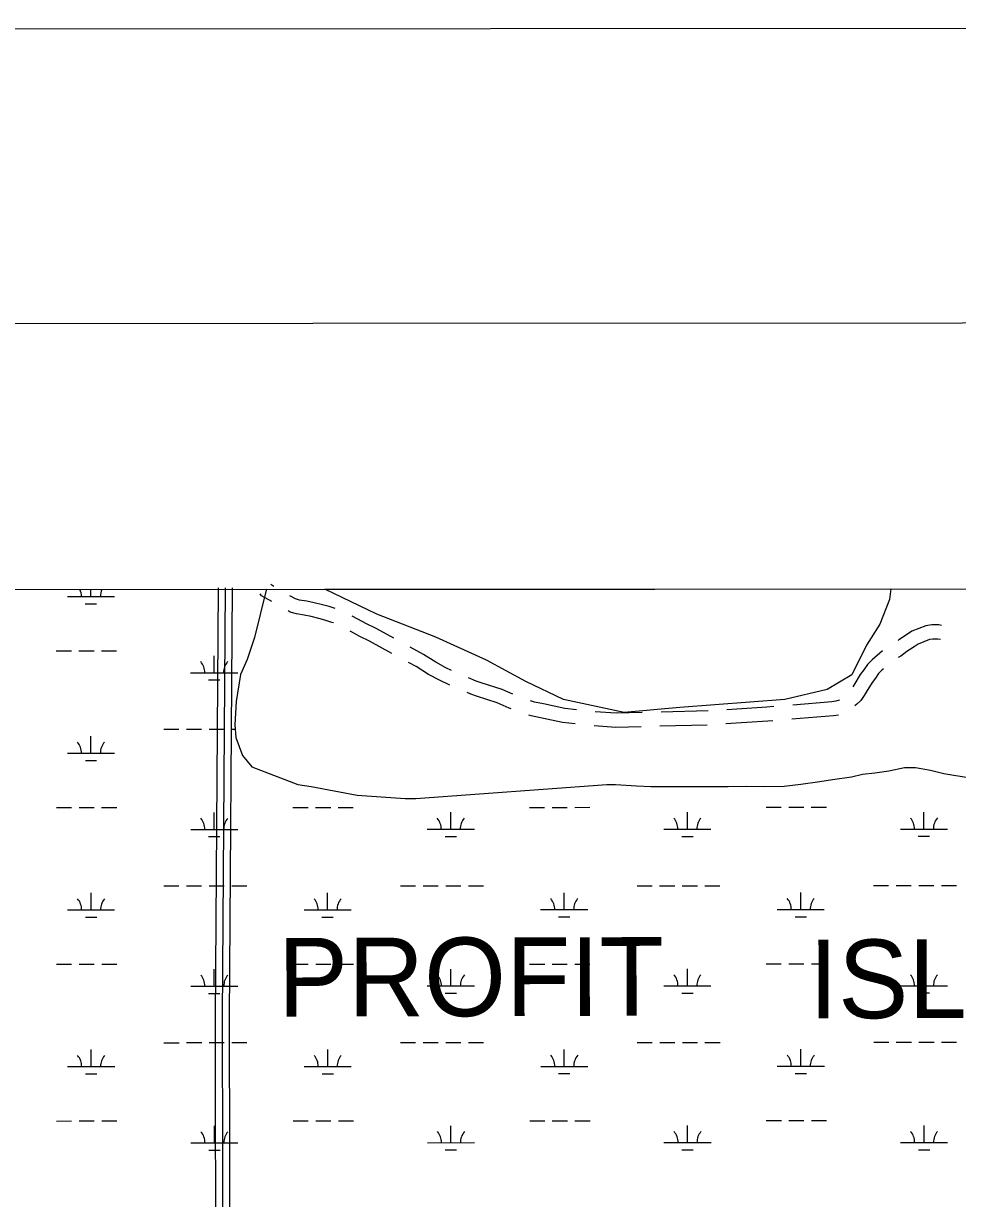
# Model space of a CAD drawing. Extents: x 3279314 to 3317160, y 734079 to 759431.
# Drawn here: x 3293062 to 3295044, y 756353 to 758848 of the extents above; entities that cross this region are included whole.
import ezdxf

# ---------------------------------------------------------------- set-up
doc = ezdxf.new("R2010")
doc.units = 0
for name, color, linetype in [('G-ANNO-NPLT', 7, 'Continuous'), ('V-ANNO-SYMB', 7, 'Continuous'), ('V-GRID-FRAM', 7, 'Continuous'), ('V-ROAD-CNTR', 7, 'Continuous'), ('V-SITE-VEGE', 7, 'Continuous'), ('V-TOPO-GNAM-IDEN', 7, 'Continuous'), ('V-WETL-SWMP', 7, 'Continuous')]:
    doc.layers.add(name, color=color, linetype=linetype)

msp = doc.modelspace()

# ---------------------------------------------------------------- linework, layer by layer
at = {"layer": 'G-ANNO-NPLT'}
msp.add_lwpolyline([(3279909.7, 734662.4), (3316576.3, 734681.1), (3316564, 758847.7), (3279897.4, 758829.1)], close=True, dxfattribs=at)
at = {"layer": 'V-ANNO-SYMB'}
msp.add_lwpolyline([(3282659.5, 735288.8), (3315742.7, 735305.7), (3315731, 758222.2), (3282647.8, 758205.4), (3282659.5, 735288.8)], dxfattribs=at)
at = {"layer": 'V-GRID-FRAM'}
msp.add_lwpolyline([(3283455.7, 757641.4), (3314923.7, 757657.4), (3314940.9, 739471.9), (3283457, 739455.9), (3283455.7, 757641.4)], dxfattribs=at)
at = {"layer": 'V-ROAD-CNTR'}
for p, q in [((3294514.7, 757388.4), (3294414.7, 757385.8)), ((3294512.4, 757358.3), (3294412.5, 757355.8))]:
    msp.add_line(p, q, dxfattribs=at)
for points in [[(3293470.4, 756133.4), (3293469.3, 756738.6), (3293475.6, 757649.5)], [(3293485.4, 756133.4), (3293484.3, 756738.6), (3293490.6, 757649.4)], [(3293485.4, 756133.4), (3293484.3, 756738.6), (3293490.6, 757649.4)], [(3293500.4, 756133.4), (3293499.3, 756738.5), (3293505.6, 757649.3)], [(3293589, 757620.3), (3293567.2, 757632.9), (3293564, 757636.7)], [(3293593.2, 757652.6), (3293586.5, 757656.4), (3293586.6, 757656.4)], [(3293723.1, 757605.7), (3293710.3, 757609.9), (3293696.3, 757613.7), (3293678.8, 757618.1), (3293662.9, 757621.4), (3293647.7, 757623.8), (3293639.2, 757626), (3293627.5, 757632.7)], [(3293719.8, 757575.3), (3293716.5, 757576.3), (3293701.7, 757581.1), (3293688.7, 757584.7), (3293672.1, 757588.9), (3293657.5, 757591.8), (3293641.6, 757594.4), (3293627.7, 757597.9), (3293623.4, 757600.5)], [(3293847.7, 757542.6), (3293810.3, 757563), (3293789.7, 757573.1), (3293771.2, 757583), (3293759.5, 757589.6)], [(3293843.8, 757510.5), (3293796.5, 757536.3), (3293775.9, 757546.4), (3293756.7, 757556.7), (3293755.5, 757557.5)], [(3295009.7, 757570), (3295003.9, 757570.8), (3294989.4, 757570.8), (3294976.8, 757569), (3294946.9, 757557.3), (3294935.2, 757549.7), (3294919.2, 757539.1), (3294917.9, 757538.1)], [(3295007.5, 757540), (3295001.9, 757540.8), (3294991.6, 757540.8), (3294984.6, 757539.8), (3294960.6, 757530.4), (3294951.6, 757524.6), (3294936.6, 757514.6), (3294923.7, 757504.9), (3294918.2, 757501.6)], [(3293970, 757474.5), (3293958, 757480.1), (3293936.8, 757491.7), (3293910.5, 757508.3), (3293882.8, 757523.4)], [(3294884.9, 757515.6), (3294862.9, 757496.8), (3294853, 757487.1), (3294845.3, 757475.9), (3294837.6, 757465.9), (3294823.9, 757442.9), (3294821.8, 757439.3)], [(3293966.3, 757443.2), (3293944.4, 757453.3), (3293921.5, 757465.9), (3293895.3, 757482.4), (3293878.9, 757491.4)], [(3294100.3, 757423.9), (3294077.9, 757433.9), (3294033, 757447.7), (3294022.7, 757451.8), (3294006.5, 757458.3)], [(3294886.5, 757477.5), (3294883.2, 757474.7), (3294876.1, 757467.7), (3294869.5, 757458.2), (3294862.4, 757449), (3294849.8, 757427.8), (3294846, 757421.1), (3294838.4, 757410.8), (3294830.2, 757402.7), (3294825.9, 757398.9)], [(3294096.8, 757392.8), (3294092.7, 757394.5), (3294067.4, 757405.8), (3294023, 757419.4), (3294011.5, 757423.9), (3294003.1, 757427.4)], [(3294235.6, 757390.7), (3294210.8, 757393.2), (3294165.2, 757403.2), (3294146.6, 757407.1), (3294137.6, 757409.7)], [(3294793.2, 757411.9), (3294792.6, 757411.5), (3294785.8, 757408.7), (3294777.4, 757407.4), (3294694.2, 757400.8)], [(3294374.7, 757384.8), (3294319.5, 757383.5), (3294275, 757386.7)], [(3294654.4, 757397.6), (3294639.4, 757396.5), (3294554.6, 757390.9)], [(3294232.5, 757360.8), (3294206, 757363.5), (3294158.9, 757373.9), (3294139.3, 757378), (3294134.4, 757379.4)], [(3294652.1, 757367.4), (3294641.6, 757366.5), (3294552.3, 757360.6)], [(3294791.6, 757379.2), (3294780.9, 757377.6), (3294692, 757370.5)], [(3294372.5, 757354.8), (3294318.8, 757353.4), (3294272.7, 757356.8)]]:
    msp.add_lwpolyline(points, dxfattribs=at)
at = {"layer": 'V-SITE-VEGE'}
for p, q in [((3293701.4, 757646.6), (3294902.3, 757647.2)), ((3293811.5, 757593.7), (3293701.4, 757646.6)), ((3294902.3, 757647.2), (3294899.6, 757625)), ((3294899.6, 757625), (3294878.7, 757572.8)), ((3293936.7, 757545), (3293811.5, 757593.7)), ((3294878.7, 757572.8), (3294850.9, 757527.6)), ((3294044.4, 757496.3), (3293936.7, 757545)), ((3294850.9, 757527.6), (3294819.6, 757464.9)), ((3294127.8, 757451), (3294044.4, 757496.3)), ((3294819.6, 757464.9), (3294767.5, 757433.6)), ((3294207.8, 757412.8), (3294127.8, 757451)), ((3294767.5, 757433.6), (3294677.1, 757412.8)), ((3294336.4, 757384.9), (3294207.8, 757412.8)), ((3294677.1, 757412.8), (3294454.6, 757395.4)), ((3294454.6, 757395.4), (3294336.4, 757384.9))]:
    msp.add_line(p, q, dxfattribs=at)
at = {"layer": 'V-WETL-SWMP'}
for p, q in [((3291303.6, 757645.4), (3293577, 757646.5)), ((3291303.6, 757645.4), (3293577, 757646.5)), ((3293205.1, 757631.2), (3293205.1, 757646.3)), ((3293576.9, 757644.7), (3293552.1, 757544.1)), ((3293576.9, 757644.7), (3293552.1, 757544.1)), ((3293577, 757646.5), (3293576.9, 757644.7)), ((3293577, 757646.5), (3293576.9, 757644.7)), ((3293155.1, 757631.2), (3293255.1, 757631.3)), ((3293193.1, 757615.8), (3293217.1, 757615.8)), ((3293552.1, 757544.1), (3293536.6, 757497.7)), ((3293552.1, 757544.1), (3293536.6, 757497.7)), ((3293131.7, 757515.8), (3293163.7, 757515.8)), ((3293179.7, 757515.8), (3293211.7, 757515.8)), ((3293227.7, 757515.8), (3293259.7, 757515.8)), ((3293466.6, 757469.5), (3293466.6, 757505.5)), ((3293536.6, 757497.7), (3293522.5, 757465.7)), ((3293536.6, 757497.7), (3293522.5, 757465.7)), ((3293416.6, 757469.5), (3293516.6, 757469.5)), ((3293522.5, 757465.7), (3293513.3, 757408.2)), ((3293522.5, 757465.7), (3293513.3, 757408.2)), ((3293454.6, 757454.1), (3293478.6, 757454.1)), ((3293513.3, 757408.2), (3293510.5, 757358.8)), ((3293513.3, 757408.2), (3293510.5, 757358.8)), ((3293510.5, 757358.8), (3293512.3, 757331.7)), ((3293510.5, 757358.8), (3293512.3, 757331.7)), ((3293205.2, 757298.6), (3293205.2, 757334.6)), ((3293359.8, 757349.4), (3293391.8, 757349.4)), ((3293407.8, 757349.4), (3293439.8, 757349.4)), ((3293455.8, 757349.4), (3293487.8, 757349.4)), ((3293503.8, 757349.5), (3293511.2, 757349.5)), ((3293512.3, 757331.7), (3293527, 757293.5)), ((3293512.3, 757331.7), (3293527, 757293.5)), ((3293155.2, 757298.5), (3293255.2, 757298.6)), ((3293193.3, 757283.1), (3293217.3, 757283.1)), ((3293527, 757293.5), (3293546.3, 757269.8)), ((3293527, 757293.5), (3293546.3, 757269.8)), ((3293546.3, 757269.8), (3293643.8, 757232.3)), ((3293546.3, 757269.8), (3293643.8, 757232.3)), ((3294868.6, 757256.9), (3294897.8, 757261.3)), ((3294868.6, 757256.9), (3294897.8, 757261.3)), ((3294897.8, 757261.3), (3294931, 757268.1)), ((3294897.8, 757261.3), (3294931, 757268.1)), ((3294931, 757268.1), (3294954.7, 757268.1)), ((3294931, 757268.1), (3294954.7, 757268.1)), ((3294954.7, 757268.1), (3294986.5, 757262.6)), ((3294954.7, 757268.1), (3294986.5, 757262.6)), ((3294986.5, 757262.6), (3295014.9, 757255.7)), ((3294986.5, 757262.6), (3295014.9, 757255.7)), ((3294676.2, 757228.7), (3294711.3, 757232.7)), ((3294676.2, 757228.7), (3294711.3, 757232.7)), ((3294711.3, 757232.7), (3294751.5, 757238.2)), ((3294711.3, 757232.7), (3294751.5, 757238.2)), ((3294751.5, 757238.2), (3294778.7, 757242.4)), ((3294751.5, 757238.2), (3294778.7, 757242.4)), ((3294778.7, 757242.4), (3294818.7, 757248.2)), ((3294778.7, 757242.4), (3294818.7, 757248.2)), ((3294818.7, 757248.2), (3294842.5, 757253.9)), ((3294818.7, 757248.2), (3294842.5, 757253.9)), ((3294842.5, 757253.9), (3294868.6, 757256.9)), ((3294842.5, 757253.9), (3294868.6, 757256.9)), ((3295014.9, 757255.7), (3295070.9, 757246.4)), ((3295014.9, 757255.7), (3295070.9, 757246.4)), ((3293643.8, 757232.3), (3293672.6, 757227.7)), ((3293643.8, 757232.3), (3293672.6, 757227.7)), ((3293672.6, 757227.7), (3293770, 757209.3)), ((3293672.6, 757227.7), (3293770, 757209.3)), ((3293770, 757209.3), (3293872.1, 757202.2)), ((3293770, 757209.3), (3293872.1, 757202.2)), ((3293894.4, 757202.3), (3294299.5, 757231.8)), ((3293894.4, 757202.3), (3294299.5, 757231.8)), ((3294299.5, 757231.8), (3294317.8, 757232.2)), ((3294299.5, 757231.8), (3294317.8, 757232.2)), ((3294317.8, 757232.2), (3294362.4, 757229.2)), ((3294317.8, 757232.2), (3294362.4, 757229.2)), ((3294362.4, 757229.2), (3294393.1, 757227.9)), ((3294362.4, 757229.2), (3294393.1, 757227.9)), ((3294393.1, 757227.9), (3294557.2, 757228.2)), ((3294393.1, 757227.9), (3294557.2, 757228.2)), ((3294557.2, 757228.2), (3294595.1, 757228.7)), ((3294557.2, 757228.2), (3294595.1, 757228.7)), ((3294595.1, 757228.7), (3294634.6, 757228)), ((3294595.1, 757228.7), (3294634.6, 757228)), ((3294634.6, 757228), (3294676.2, 757228.7)), ((3294634.6, 757228), (3294676.2, 757228.7)), ((3293131.9, 757183.1), (3293163.9, 757183.1)), ((3293179.9, 757183.1), (3293211.9, 757183.1)), ((3293227.9, 757183.1), (3293259.9, 757183.2)), ((3293633.8, 757183.3), (3293665.8, 757183.4)), ((3293681.8, 757183.4), (3293713.8, 757183.4)), ((3293729.8, 757183.4), (3293761.8, 757183.4)), ((3293872.1, 757202.2), (3293894.4, 757202.3)), ((3293872.1, 757202.2), (3293894.4, 757202.3)), ((3294135.7, 757183.6), (3294167.7, 757183.6)), ((3294183.7, 757183.6), (3294215.7, 757183.6)), ((3294231.7, 757183.6), (3294263.7, 757183.7)), ((3294637.6, 757183.9), (3294669.6, 757183.9)), ((3294685.6, 757183.9), (3294717.6, 757183.9)), ((3294733.6, 757183.9), (3294765.6, 757183.9)), ((3293466.8, 757136.8), (3293466.7, 757172.8)), ((3293968.7, 757137.1), (3293968.7, 757173.1)), ((3294470.6, 757137.3), (3294470.6, 757173.3)), ((3294972.5, 757137.6), (3294972.5, 757173.6)), ((3293416.8, 757136.8), (3293516.8, 757136.9)), ((3293918.7, 757137.1), (3294018.7, 757137.1)), ((3294420.6, 757137.3), (3294520.6, 757137.4)), ((3294922.5, 757137.6), (3295022.5, 757137.6)), ((3293454.8, 757121.4), (3293478.8, 757121.4)), ((3293956.7, 757121.6), (3293980.7, 757121.7)), ((3294458.6, 757121.9), (3294482.6, 757121.9)), ((3294960.5, 757122.2), (3294984.5, 757122.2)), ((3293360, 757016.7), (3293392, 757016.7)), ((3293408, 757016.7), (3293440, 757016.7)), ((3293456, 757016.8), (3293488, 757016.8)), ((3293504, 757016.8), (3293536, 757016.8)), ((3293861.9, 757017), (3293893.9, 757017)), ((3293909.9, 757017), (3293941.9, 757017)), ((3293957.9, 757017), (3293989.9, 757017)), ((3294005.9, 757017), (3294037.9, 757017)), ((3294363.8, 757017.2), (3294395.8, 757017.2)), ((3294411.8, 757017.2), (3294443.8, 757017.3)), ((3294459.8, 757017.3), (3294491.8, 757017.3)), ((3294507.8, 757017.3), (3294539.8, 757017.3)), ((3294865.7, 757017.5), (3294897.7, 757017.5)), ((3294913.7, 757017.5), (3294945.7, 757017.5)), ((3294961.7, 757017.5), (3294993.7, 757017.5)), ((3295009.7, 757017.5), (3295041.7, 757017.6)), ((3293205.4, 756965.9), (3293205.4, 757001.9)), ((3293707.3, 756966.1), (3293707.3, 757002.1)), ((3294209.2, 756966.4), (3294209.2, 757002.4)), ((3294711.1, 756966.6), (3294711.1, 757002.6)), ((3293155.4, 756965.9), (3293255.4, 756965.9)), ((3293657.3, 756966.1), (3293757.3, 756966.2)), ((3294159.2, 756966.4), (3294259.2, 756966.4)), ((3294661.1, 756966.6), (3294761.1, 756966.7)), ((3293193.4, 756950.4), (3293217.4, 756950.5)), ((3293695.3, 756950.7), (3293719.3, 756950.7)), ((3294197.2, 756951), (3294221.2, 756951)), ((3294699.1, 756951.2), (3294723.1, 756951.2)), ((3293132.1, 756850.4), (3293164.1, 756850.4)), ((3293180.1, 756850.4), (3293212.1, 756850.5)), ((3293228.1, 756850.5), (3293260.1, 756850.5)), ((3293466.9, 756804.2), (3293466.9, 756840.2)), ((3293634, 756850.7), (3293666, 756850.7)), ((3293682, 756850.7), (3293714, 756850.7)), ((3293730, 756850.7), (3293762, 756850.7)), ((3293968.8, 756804.4), (3293968.8, 756840.4)), ((3294135.9, 756850.9), (3294167.9, 756850.9)), ((3294183.9, 756850.9), (3294215.9, 756851)), ((3294231.9, 756851), (3294263.9, 756851)), ((3294470.7, 756804.7), (3294470.7, 756840.7)), ((3294637.8, 756851.2), (3294669.8, 756851.2)), ((3294685.8, 756851.2), (3294717.8, 756851.2)), ((3294733.8, 756851.2), (3294765.8, 756851.2)), ((3294972.7, 756804.9), (3294972.6, 756840.9)), ((3293416.9, 756804.1), (3293516.9, 756804.2)), ((3293454.9, 756788.7), (3293478.9, 756788.7)), ((3293918.8, 756804.4), (3294018.8, 756804.4)), ((3293956.8, 756789), (3293980.8, 756789)), ((3294420.7, 756804.6), (3294520.7, 756804.7)), ((3294458.8, 756789.2), (3294482.8, 756789.2)), ((3294922.7, 756804.9), (3295022.7, 756804.9)), ((3294960.7, 756789.5), (3294984.7, 756789.5)), ((3293360.1, 756684), (3293392.1, 756684)), ((3293408.1, 756684.1), (3293440.1, 756684.1)), ((3293456.1, 756684.1), (3293488.1, 756684.1)), ((3293504.1, 756684.1), (3293536.1, 756684.1)), ((3293862.1, 756684.3), (3293894.1, 756684.3)), ((3293910.1, 756684.3), (3293942.1, 756684.3)), ((3293958.1, 756684.3), (3293990.1, 756684.3)), ((3294006.1, 756684.4), (3294038.1, 756684.4)), ((3294364, 756684.5), (3294396, 756684.6)), ((3294412, 756684.6), (3294444, 756684.6)), ((3294460, 756684.6), (3294492, 756684.6)), ((3294508, 756684.6), (3294540, 756684.6)), ((3294865.9, 756684.8), (3294897.9, 756684.8)), ((3294913.9, 756684.8), (3294945.9, 756684.8)), ((3294961.9, 756684.8), (3294993.9, 756684.9)), ((3295009.9, 756684.9), (3295041.9, 756684.9)), ((3293205.6, 756633.2), (3293205.6, 756669.2)), ((3293707.5, 756633.5), (3293707.5, 756669.5)), ((3294209.4, 756633.7), (3294209.4, 756669.7)), ((3294711.3, 756634), (3294711.3, 756670)), ((3294159.4, 756633.7), (3294259.4, 756633.7)), ((3294661.3, 756633.9), (3294761.3, 756634)), ((3293155.6, 756633.2), (3293255.6, 756633.2)), ((3293193.6, 756617.8), (3293217.6, 756617.8)), ((3293657.5, 756633.4), (3293757.5, 756633.5)), ((3293695.5, 756618), (3293719.5, 756618)), ((3294197.4, 756618.3), (3294221.4, 756618.3)), ((3294699.3, 756618.5), (3294723.3, 756618.5)), ((3293132.2, 756517.7), (3293164.2, 756517.8)), ((3293180.2, 756517.8), (3293212.2, 756517.8)), ((3293228.2, 756517.8), (3293260.2, 756517.8)), ((3293634.1, 756518), (3293666.1, 756518)), ((3293682.1, 756518), (3293714.1, 756518)), ((3293730.1, 756518), (3293762.1, 756518.1)), ((3294136.1, 756518.2), (3294168.1, 756518.3)), ((3294184.1, 756518.3), (3294216.1, 756518.3)), ((3294232.1, 756518.3), (3294264.1, 756518.3)), ((3294638, 756518.5), (3294670, 756518.5)), ((3294686, 756518.5), (3294718, 756518.5)), ((3294734, 756518.6), (3294766, 756518.6)), ((3293467.1, 756471.5), (3293467.1, 756507.5)), ((3293969, 756471.7), (3293969, 756507.7)), ((3294470.9, 756472), (3294470.9, 756508)), ((3294972.8, 756472.2), (3294972.8, 756508.2)), ((3293417.1, 756471.5), (3293517.1, 756471.5)), ((3293919, 756471.7), (3294019, 756471.8)), ((3294420.9, 756472), (3294520.9, 756472)), ((3294922.8, 756472.2), (3295022.8, 756472.3)), ((3293455.1, 756456), (3293479.1, 756456.1)), ((3293957, 756456.3), (3293981, 756456.3)), ((3294458.9, 756456.6), (3294482.9, 756456.6)), ((3294960.8, 756456.8), (3294984.8, 756456.8))]:
    msp.add_line(p, q, dxfattribs=at)
for centre, start, end in [((3293149.8, 757631.7), 359.2573, 24.5503), ((3293260.3, 757631.7), 155.508, 180.801), ((3293411.4, 757469.9), 359.2573, 40.801), ((3293521.8, 757470), 139.2573, 180.801), ((3293150, 757299), 359.2573, 40.801), ((3293260.5, 757299.1), 139.2573, 180.801), ((3293411.5, 757137.3), 359.2573, 40.801), ((3293522, 757137.3), 139.2573, 180.801), ((3293913.4, 757137.5), 359.2573, 40.801), ((3294023.9, 757137.6), 139.2573, 180.801), ((3294415.3, 757137.8), 359.2573, 40.801), ((3294525.8, 757137.8), 139.2573, 180.801), ((3294917.2, 757138), 359.2573, 40.801), ((3295027.7, 757138.1), 139.2573, 180.801), ((3293150.2, 756966.3), 359.2573, 40.801), ((3293260.7, 756966.4), 139.2573, 180.801), ((3293652.1, 756966.6), 359.2573, 40.801), ((3293762.6, 756966.6), 139.2573, 180.801), ((3294154, 756966.8), 359.2573, 40.801), ((3294264.5, 756966.9), 139.2573, 180.801), ((3294655.9, 756967.1), 359.2573, 40.801), ((3294766.4, 756967.2), 139.2573, 180.801), ((3293411.7, 756804.6), 359.2573, 40.801), ((3293522.2, 756804.7), 139.2573, 180.801), ((3293913.6, 756804.9), 359.2573, 40.801), ((3294024.1, 756804.9), 139.2573, 180.801), ((3294415.5, 756805.1), 359.2573, 40.801), ((3294526, 756805.2), 139.2573, 180.801), ((3294917.4, 756805.4), 359.2573, 40.801), ((3295027.9, 756805.4), 139.2573, 180.801), ((3293150.3, 756633.7), 359.2573, 40.801), ((3293260.8, 756633.7), 139.2573, 180.801), ((3293652.2, 756633.9), 359.2573, 40.801), ((3293762.7, 756634), 139.2573, 180.801), ((3294154.2, 756634.2), 359.2573, 40.801), ((3294264.6, 756634.2), 139.2573, 180.801), ((3294656.1, 756634.4), 359.2573, 40.801), ((3294766.6, 756634.5), 139.2573, 180.801), ((3293411.9, 756471.9), 359.2573, 40.801), ((3293522.3, 756472), 139.2573, 180.801), ((3293913.8, 756472.2), 359.2573, 40.801), ((3294024.3, 756472.2), 139.2573, 180.801), ((3294415.7, 756472.4), 359.2573, 40.801), ((3294526.2, 756472.5), 139.2573, 180.801), ((3294917.6, 756472.7), 359.2573, 40.801), ((3295028.1, 756472.7), 139.2573, 180.801)]:
    msp.add_arc(centre, 35.2, start, end, dxfattribs=at)

# ---------------------------------------------------------------- texts
at = {"layer": 'V-TOPO-GNAM-IDEN'}
for s, p in [('PROFIT', (3293602, 756739.3)), ('ISLAND', (3294728.6, 756735.6))]:
    msp.add_text(s, height=167, rotation=0.1349, dxfattribs=at).set_placement(p)

doc.saveas('drawing.dxf')
